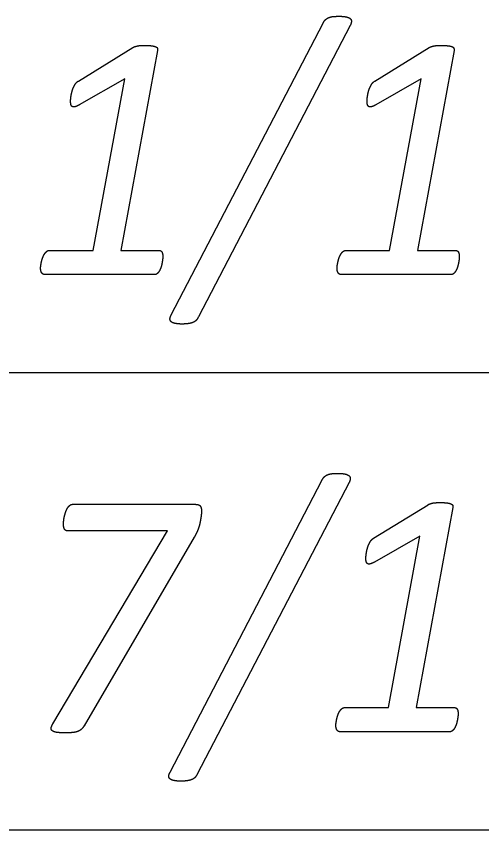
# Model space of a CAD drawing. Extents: x -14196 to 143, y -6096 to 28.
# Drawn here: x 84.4227 to 84.6772, y -5.8289 to -5.384 of the extents above; entities that cross this region are included whole.
import ezdxf

# ---------------------------------------------------------------- set-up
doc = ezdxf.new("R2010")
doc.units = 0
doc.layers.add('RS_Raster1', color=7, linetype='Continuous')
doc.layers.add('SH_Text', color=7, linetype='Continuous')

msp = doc.modelspace()

# ---------------------------------------------------------------- linework, layer by layer
at = {"layer": 'RS_Raster1'}
for p, q in [((81.09453, -5.57886), (94.54453, -5.57886)), ((81.09453, -5.82886), (94.54453, -5.82886))]:
    msp.add_line(p, q, dxfattribs=at)
at = {"layer": 'SH_Text'}
for p, q in [((84.5075, -5.5473), (84.59043, -5.38783)), ((84.60534, -5.38898), (84.5223, -5.54845)), ((84.45667, -5.41942), (84.48642, -5.4011)), ((84.61875, -5.41942), (84.6485, -5.4011)), ((84.50286, -5.5155), (84.50286, -5.5155)), ((84.66494, -5.5155), (84.66494, -5.5155)), ((84.49826, -5.5253), (84.43839, -5.5253)), ((84.66034, -5.5253), (84.60047, -5.5253)), ((84.50686, -5.7973), (84.58979, -5.63783)), ((84.60469, -5.63898), (84.52165, -5.79845)), ((84.45366, -5.65089), (84.5204, -5.65089)), ((84.6181, -5.66942), (84.64785, -5.6511)), ((84.52402, -5.65445), (84.52402, -5.65445)), ((84.52004, -5.6689), (84.45979, -5.77204)), ((84.66429, -5.7655), (84.66429, -5.7655)), ((84.65969, -5.7753), (84.59982, -5.7753))]:
    msp.add_line(p, q, dxfattribs=at)
for points in [[(84.49996, -5.40264), (84.47997, -5.51204), (84.50065, -5.51204)], [(84.66204, -5.40264), (84.64205, -5.51204), (84.66273, -5.51204)], [(84.44088, -5.51204), (84.46476, -5.51204), (84.482, -5.41826), (84.45717, -5.43246)], [(84.60296, -5.51204), (84.62684, -5.51204), (84.64408, -5.41826), (84.61925, -5.43246)], [(84.6614, -5.65264), (84.6414, -5.76204), (84.66208, -5.76204)], [(84.44272, -5.77099), (84.50545, -5.66544), (84.45094, -5.66544)], [(84.60232, -5.76204), (84.62619, -5.76204), (84.64343, -5.66826), (84.61861, -5.68246)]]:
    msp.add_lwpolyline(points, dxfattribs=at)
for points in [[(84.59043, -5.38783), (84.59105, -5.38658), (84.5918, -5.38586)], [(84.5918, -5.38586), (84.59255, -5.38514), (84.59357, -5.38471)], [(84.59357, -5.38471), (84.59459, -5.38427), (84.596, -5.38413)], [(84.596, -5.38413), (84.59741, -5.38399), (84.59927, -5.38399)], [(84.59927, -5.38399), (84.60159, -5.38399), (84.6031, -5.38432)], [(84.6031, -5.38432), (84.60462, -5.38466), (84.60529, -5.38524)], [(84.60529, -5.38524), (84.60596, -5.38581), (84.60596, -5.38677)], [(84.60596, -5.38677), (84.60596, -5.38774), (84.60534, -5.38898)], [(84.48642, -5.4011), (84.48686, -5.40081), (84.48744, -5.40062)], [(84.48744, -5.40062), (84.48802, -5.40043), (84.48882, -5.40024)], [(84.48882, -5.40024), (84.48962, -5.40004), (84.49072, -5.4)], [(84.49072, -5.4), (84.49183, -5.39995), (84.49334, -5.39995)], [(84.49334, -5.39995), (84.49555, -5.39995), (84.49692, -5.40014)], [(84.49692, -5.40014), (84.49829, -5.40033), (84.49904, -5.40067)], [(84.49904, -5.40067), (84.49979, -5.40101), (84.49992, -5.40154)], [(84.6485, -5.4011), (84.64894, -5.40081), (84.64952, -5.40062)], [(84.64952, -5.40062), (84.6501, -5.40043), (84.6509, -5.40024)], [(84.6509, -5.40024), (84.6517, -5.40004), (84.6528, -5.4)], [(84.6528, -5.4), (84.65391, -5.39995), (84.65542, -5.39995)], [(84.65542, -5.39995), (84.65763, -5.39995), (84.659, -5.40014)], [(84.659, -5.40014), (84.66037, -5.40033), (84.66112, -5.40067)], [(84.66112, -5.40067), (84.66187, -5.40101), (84.662, -5.40154)], [(84.49992, -5.40154), (84.50005, -5.40207), (84.49996, -5.40264)], [(84.662, -5.40154), (84.66213, -5.40207), (84.66204, -5.40264)], [(84.45336, -5.42465), (84.45385, -5.42306), (84.45464, -5.42162)], [(84.45464, -5.42162), (84.45544, -5.42018), (84.45667, -5.41942)], [(84.61544, -5.42465), (84.61593, -5.42306), (84.61672, -5.42162)], [(84.61672, -5.42162), (84.61752, -5.42018), (84.61875, -5.41942)], [(84.45266, -5.42781), (84.45288, -5.42623), (84.45336, -5.42465)], [(84.61474, -5.42781), (84.61496, -5.42623), (84.61544, -5.42465)], [(84.45243, -5.43045), (84.45243, -5.42939), (84.45266, -5.42781)], [(84.45265, -5.43237), (84.45243, -5.4316), (84.45243, -5.43045)], [(84.61451, -5.43045), (84.61451, -5.42939), (84.61474, -5.42781)], [(84.61473, -5.43237), (84.61451, -5.4316), (84.61451, -5.43045)], [(84.45344, -5.43342), (84.45287, -5.43313), (84.45265, -5.43237)], [(84.45489, -5.43347), (84.45401, -5.43371), (84.45344, -5.43342)], [(84.45717, -5.43246), (84.45577, -5.43323), (84.45489, -5.43347)], [(84.61552, -5.43342), (84.61495, -5.43313), (84.61473, -5.43237)], [(84.61697, -5.43347), (84.61609, -5.43371), (84.61552, -5.43342)], [(84.61925, -5.43246), (84.61785, -5.43323), (84.61697, -5.43347)], [(84.43651, -5.51838), (84.43673, -5.51732), (84.43713, -5.51617)], [(84.43713, -5.51617), (84.43752, -5.51502), (84.43806, -5.51415)], [(84.43806, -5.51415), (84.43859, -5.51329), (84.43929, -5.51266)], [(84.43929, -5.51266), (84.44, -5.51204), (84.44088, -5.51204)], [(84.50065, -5.51204), (84.50189, -5.51204), (84.50238, -5.51295)], [(84.50238, -5.51295), (84.50286, -5.51387), (84.50286, -5.5155)], [(84.50286, -5.5155), (84.50286, -5.51608), (84.50273, -5.51708)], [(84.59859, -5.51838), (84.59881, -5.51732), (84.59921, -5.51617)], [(84.59921, -5.51617), (84.5996, -5.51502), (84.60014, -5.51415)], [(84.60014, -5.51415), (84.60067, -5.51329), (84.60137, -5.51266)], [(84.60137, -5.51266), (84.60208, -5.51204), (84.60296, -5.51204)], [(84.66273, -5.51204), (84.66397, -5.51204), (84.66446, -5.51295)], [(84.66446, -5.51295), (84.66494, -5.51387), (84.66494, -5.5155)], [(84.66494, -5.5155), (84.66494, -5.51608), (84.66481, -5.51708)], [(84.43602, -5.52175), (84.43602, -5.52127), (84.43615, -5.52035)], [(84.43615, -5.52035), (84.43629, -5.51944), (84.43651, -5.51838)], [(84.50238, -5.5192), (84.50215, -5.5203), (84.5018, -5.52136)], [(84.50273, -5.51708), (84.5026, -5.51809), (84.50238, -5.5192)], [(84.5981, -5.52175), (84.5981, -5.52127), (84.59823, -5.52035)], [(84.59823, -5.52035), (84.59837, -5.51944), (84.59859, -5.51838)], [(84.66446, -5.5192), (84.66423, -5.5203), (84.66388, -5.52136)], [(84.66481, -5.51708), (84.66468, -5.51809), (84.66446, -5.5192)], [(84.43668, -5.52434), (84.43602, -5.52338), (84.43602, -5.52175)], [(84.43839, -5.5253), (84.43734, -5.5253), (84.43668, -5.52434)], [(84.49972, -5.52477), (84.49906, -5.5253), (84.49826, -5.5253)], [(84.50092, -5.52333), (84.50038, -5.52425), (84.49972, -5.52477)], [(84.5018, -5.52136), (84.50145, -5.52242), (84.50092, -5.52333)], [(84.59876, -5.52434), (84.5981, -5.52338), (84.5981, -5.52175)], [(84.60047, -5.5253), (84.59942, -5.5253), (84.59876, -5.52434)], [(84.6618, -5.52477), (84.66114, -5.5253), (84.66034, -5.5253)], [(84.663, -5.52333), (84.66246, -5.52425), (84.6618, -5.52477)], [(84.66388, -5.52136), (84.66353, -5.52242), (84.663, -5.52333)], [(84.50675, -5.54946), (84.5068, -5.54855), (84.5075, -5.5473)], [(84.50737, -5.551), (84.50671, -5.55037), (84.50675, -5.54946)], [(84.50955, -5.55196), (84.50804, -5.55162), (84.50737, -5.551)], [(84.51346, -5.5523), (84.51106, -5.5523), (84.50955, -5.55196)], [(84.51912, -5.55153), (84.51806, -5.55191), (84.51669, -5.5521)], [(84.52093, -5.55042), (84.52018, -5.55114), (84.51912, -5.55153)], [(84.5223, -5.54845), (84.52168, -5.5497), (84.52093, -5.55042)], [(84.51669, -5.5521), (84.51532, -5.5523), (84.51346, -5.5523)], [(84.58979, -5.63783), (84.5904, -5.63658), (84.59115, -5.63586)], [(84.59115, -5.63586), (84.59191, -5.63514), (84.59292, -5.63471)], [(84.59292, -5.63471), (84.59394, -5.63427), (84.59535, -5.63413)], [(84.59535, -5.63413), (84.59676, -5.63399), (84.59862, -5.63399)], [(84.59862, -5.63399), (84.60094, -5.63399), (84.60246, -5.63432)], [(84.60246, -5.63432), (84.60397, -5.63466), (84.60464, -5.63524)], [(84.60464, -5.63524), (84.60531, -5.63581), (84.60531, -5.63677)], [(84.60531, -5.63677), (84.60531, -5.63774), (84.60469, -5.63898)], [(84.44965, -5.65542), (84.45005, -5.65417), (84.45062, -5.65315)], [(84.45062, -5.65315), (84.45119, -5.65214), (84.45194, -5.65151)], [(84.45194, -5.65151), (84.45269, -5.65089), (84.45366, -5.65089)], [(84.5204, -5.65089), (84.52278, -5.65089), (84.5234, -5.6519)], [(84.5234, -5.6519), (84.52402, -5.65291), (84.52402, -5.65445)], [(84.64785, -5.6511), (84.6483, -5.65081), (84.64887, -5.65062)], [(84.64887, -5.65062), (84.64945, -5.65043), (84.65025, -5.65024)], [(84.65025, -5.65024), (84.65105, -5.65004), (84.65216, -5.65)], [(84.65216, -5.65), (84.65327, -5.64995), (84.65477, -5.64995)], [(84.65477, -5.64995), (84.65698, -5.64995), (84.65835, -5.65014)], [(84.65835, -5.65014), (84.65972, -5.65033), (84.66047, -5.65067)], [(84.66047, -5.65067), (84.66122, -5.65101), (84.66135, -5.65154)], [(84.66135, -5.65154), (84.66148, -5.65207), (84.6614, -5.65264)], [(84.44864, -5.66019), (84.44872, -5.65908), (84.44899, -5.65788)], [(84.44899, -5.65788), (84.44925, -5.65667), (84.44965, -5.65542)], [(84.5238, -5.65729), (84.52358, -5.65898), (84.52318, -5.66091)], [(84.52402, -5.65445), (84.52402, -5.65561), (84.5238, -5.65729)], [(84.44855, -5.66188), (84.44855, -5.6613), (84.44864, -5.66019)], [(84.44912, -5.66448), (84.44855, -5.66351), (84.44855, -5.66188)], [(84.52318, -5.66091), (84.52278, -5.66283), (84.52199, -5.66491)], [(84.45094, -5.66544), (84.4497, -5.66544), (84.44912, -5.66448)], [(84.52199, -5.66491), (84.52119, -5.66698), (84.52004, -5.6689)], [(84.61479, -5.67465), (84.61528, -5.67306), (84.61607, -5.67162)], [(84.61607, -5.67162), (84.61687, -5.67018), (84.6181, -5.66942)], [(84.61409, -5.67781), (84.61431, -5.67623), (84.61479, -5.67465)], [(84.61387, -5.68045), (84.61387, -5.67939), (84.61409, -5.67781)], [(84.61409, -5.68237), (84.61387, -5.6816), (84.61387, -5.68045)], [(84.61488, -5.68342), (84.61431, -5.68313), (84.61409, -5.68237)], [(84.61632, -5.68347), (84.61545, -5.68371), (84.61488, -5.68342)], [(84.61861, -5.68246), (84.6172, -5.68323), (84.61632, -5.68347)], [(84.59856, -5.76617), (84.59896, -5.76502), (84.59949, -5.76415)], [(84.59949, -5.76415), (84.60002, -5.76329), (84.60072, -5.76266)], [(84.60072, -5.76266), (84.60143, -5.76204), (84.60232, -5.76204)], [(84.66208, -5.76204), (84.66332, -5.76204), (84.66381, -5.76295)], [(84.66381, -5.76295), (84.66429, -5.76387), (84.66429, -5.7655)], [(84.66429, -5.7655), (84.66429, -5.76608), (84.66416, -5.76708)], [(84.59759, -5.77035), (84.59772, -5.76944), (84.59794, -5.76838)], [(84.59794, -5.76838), (84.59816, -5.76732), (84.59856, -5.76617)], [(84.66381, -5.7692), (84.66359, -5.7703), (84.66323, -5.77136)], [(84.66416, -5.76708), (84.66403, -5.76809), (84.66381, -5.7692)], [(84.44236, -5.77464), (84.44165, -5.77397), (84.44183, -5.7731)], [(84.44183, -5.7731), (84.44201, -5.77224), (84.44272, -5.77099)], [(84.45824, -5.77401), (84.4574, -5.77473), (84.4562, -5.77517)], [(84.45979, -5.77204), (84.45908, -5.77329), (84.45824, -5.77401)], [(84.59745, -5.77175), (84.59745, -5.77127), (84.59759, -5.77035)], [(84.59811, -5.77434), (84.59745, -5.77338), (84.59745, -5.77175)], [(84.59982, -5.7753), (84.59877, -5.7753), (84.59811, -5.77434)], [(84.66235, -5.77333), (84.66182, -5.77425), (84.66115, -5.77477)], [(84.66323, -5.77136), (84.66288, -5.77242), (84.66235, -5.77333)], [(84.44475, -5.7756), (84.44307, -5.77531), (84.44236, -5.77464)], [(84.44942, -5.77589), (84.44642, -5.77589), (84.44475, -5.7756)], [(84.45337, -5.77574), (84.45173, -5.77589), (84.44942, -5.77589)], [(84.4562, -5.77517), (84.455, -5.7756), (84.45337, -5.77574)], [(84.66115, -5.77477), (84.66049, -5.7753), (84.65969, -5.7753)], [(84.50673, -5.801), (84.50606, -5.80037), (84.50611, -5.79946)], [(84.50611, -5.79946), (84.50615, -5.79855), (84.50686, -5.7973)], [(84.5089, -5.80196), (84.50739, -5.80162), (84.50673, -5.801)], [(84.52028, -5.80042), (84.51953, -5.80114), (84.51847, -5.80153)], [(84.52165, -5.79845), (84.52103, -5.7997), (84.52028, -5.80042)], [(84.51281, -5.8023), (84.51041, -5.8023), (84.5089, -5.80196)], [(84.51604, -5.8021), (84.51467, -5.8023), (84.51281, -5.8023)], [(84.51847, -5.80153), (84.51741, -5.80191), (84.51604, -5.8021)]]:
    msp.add_open_spline(points, degree=2, dxfattribs=at)

doc.saveas('drawing.dxf')
